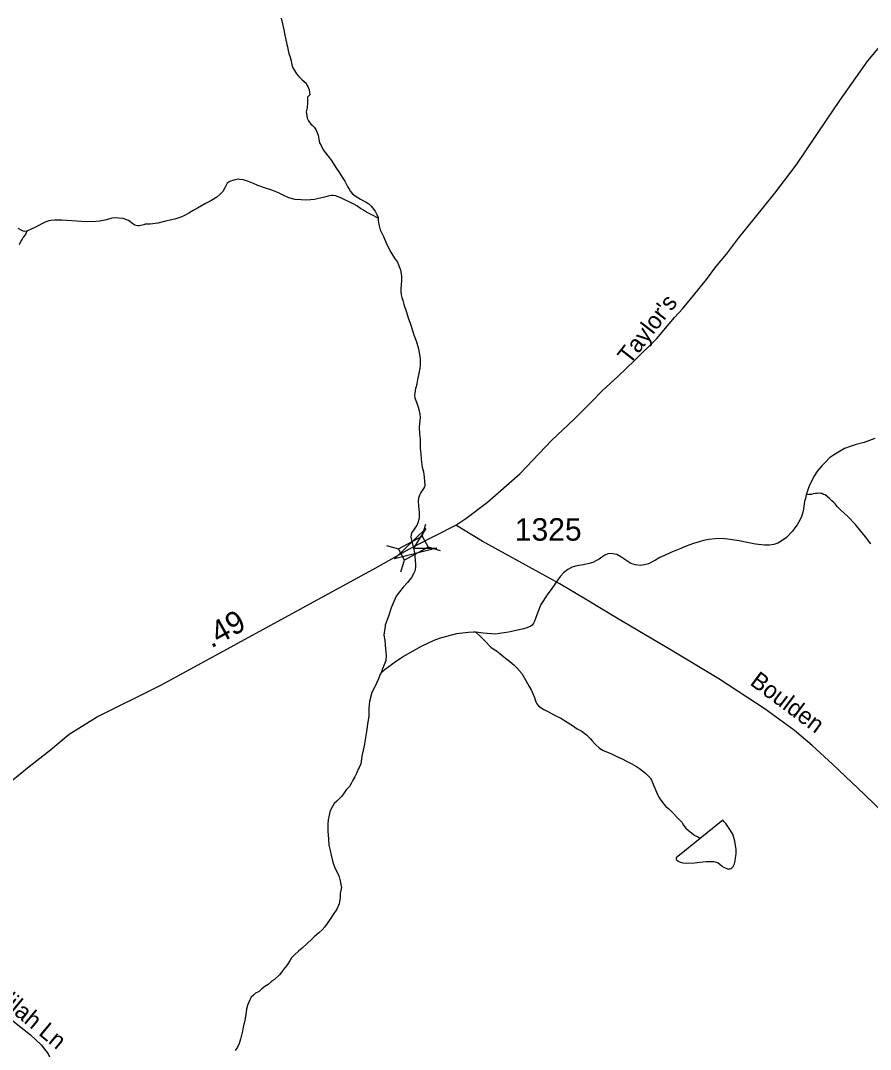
# Model space of a CAD drawing. Extents: x 2220236 to 2384410, y 720751 to 894131.
# Drawn here: x 2276098 to 2280833, y 832849 to 838581 of the extents above; entities that cross this region are included whole.
import ezdxf

# ---------------------------------------------------------------- set-up
doc = ezdxf.new("R2010")
doc.units = 0
for name, color, linetype in [('Exist Hydrographic Creek Single Shore', 7, 'Continuous'), ('Exist Hydrographic Misc Water Feature', 7, 'Continuous'), ('Exist Hydrographic Pond Under 1500 Sq Ft', 7, 'Continuous'), ('Exist Road Non-System Type 51', 7, 'Continuous'), ('Exist Road Non-System Type 51 Label', 7, 'Continuous'), ('Exist Road Secondary Mileage Hundredths English Label', 7, 'Continuous'), ('Exist Road Secondary Structure Standard Bridge Attributed CELL', 7, 'Continuous'), ('Exist Road Secondary Structure Standard Bridge CELL', 7, 'Continuous'), ('Exist Road Secondary Type 51 Attributed', 7, 'Continuous'), ('Exist Road Secondary Type 51 Label', 7, 'Continuous'), ('Exist Road Secondary Type 51 Number Label', 7, 'Continuous')]:
    doc.layers.add(name, color=color, linetype=linetype)

msp = doc.modelspace()

# ---------------------------------------------------------------- linework, layer by layer
at = {"layer": 'Exist Hydrographic Creek Single Shore'}
for points in [[(2277549.2, 838594.9), (2277558, 838563.5), (2277563.9, 838529), (2277568.4, 838509.2), (2277580.6, 838448.9), (2277584.9, 838435.7), (2277589, 838413.7), (2277593.3, 838397.8), (2277599.4, 838377.4), (2277605.6, 838357.5), (2277609.7, 838335.2), (2277615.6, 838318), (2277624.1, 838303.7), (2277634.3, 838285.5), (2277648.4, 838269.7), (2277666.7, 838252), (2277678.6, 838241.9), (2277688.6, 838231.8), (2277694.9, 838220.2), (2277698.7, 838214.6), (2277704.9, 838194.8), (2277709.2, 838166.8), (2277697.1, 838154.6), (2277695.5, 838120.2), (2277693.7, 838100.5), (2277693.9, 838092.3), (2277692.2, 838088.4), (2277690, 838080.3), (2277689.9, 838072.1), (2277690, 838064.5), (2277692.4, 838050.7), (2277694.4, 838038.2), (2277702.6, 838022.6), (2277714.7, 838004.3), (2277725, 837996.6), (2277732.7, 837988.2), (2277742.9, 837974.9), (2277748.9, 837961), (2277755.4, 837942.8), (2277759.6, 837921.4), (2277763.4, 837900.7), (2277771.9, 837885.1), (2277783.9, 837860.9), (2277810.4, 837827.5), (2277830.5, 837801.9), (2277854.6, 837762), (2277870.9, 837737.7), (2277893.1, 837703.8), (2277903.6, 837686.2), (2277919.7, 837656.3), (2277927.9, 837642.4), (2277936.5, 837629.8), (2277947.7, 837615.7), (2277962.2, 837604.6), (2277992.4, 837586.9), (2278008.2, 837577.4), (2278022.5, 837568.9), (2278038.4, 837559.7), (2278050.6, 837547), (2278058.6, 837538), (2278072.7, 837520.3), (2278082.1, 837500.5), (2278089.3, 837483.9), (2278089.2, 837480.6)], [(2278089.2, 837480.6), (2278089.3, 837467.5), (2278093.4, 837446.1), (2278101.7, 837415.8), (2278119.9, 837378.3), (2278140.6, 837330.3), (2278161, 837290.5), (2278181.4, 837258.3), (2278197.6, 837235), (2278205.7, 837215.2), (2278213.8, 837192.7), (2278219.9, 837156.5), (2278220.4, 837132.9), (2278218.6, 837108.9), (2278216.6, 837091), (2278216.9, 837072.9), (2278219.1, 837053.2), (2278221.4, 837039.4), (2278227.3, 837021.2), (2278233.4, 836998.8), (2278247.9, 836956.8), (2278256.5, 836925.5), (2278270.5, 836889.1), (2278280.6, 836855.1), (2278288.9, 836829.7), (2278303.5, 836791.7), (2278313.9, 836752.1), (2278320.1, 836721.4), (2278324.5, 836696.1), (2278324.4, 836673.8), (2278323.5, 836664), (2278322.2, 836645.3), (2278317, 836615.9), (2278309.4, 836581.6), (2278305.3, 836559.4), (2278301.6, 836541.4), (2278298.5, 836531), (2278295.9, 836517.9), (2278294, 836505.5), (2278293.4, 836494), (2278294.8, 836479.3), (2278306.5, 836443.9), (2278312.7, 836427.4), (2278318.9, 836407.6), (2278323.1, 836387.8), (2278324.6, 836369.7), (2278319.7, 836335.4), (2278317.6, 836315.8), (2278320.2, 836279.6), (2278324.5, 836250), (2278324.5, 836219.5), (2278325, 836197.5), (2278327, 836168), (2278329.3, 836137.4), (2278336, 836094), (2278342, 836067.6), (2278346.3, 836038), (2278348.4, 836014), (2278350.6, 835993.6), (2278348.8, 835983.8), (2278342.7, 835974.1), (2278334.9, 835963.5), (2278327.1, 835951.5), (2278321.3, 835937.5), (2278315.3, 835921.2), (2278313, 835903.2), (2278314.4, 835877), (2278318.2, 835839.2), (2278318, 835827.7), (2278318.4, 835813.9), (2278316.1, 835801.5), (2278310.5, 835783.6), (2278304.6, 835768.9), (2278298.9, 835759.2), (2278287, 835741.4), (2278274.9, 835726.9), (2278272.2, 835703), (2278287.4, 835642.2), (2278292.3, 835616.1), (2278298.5, 835553.6), (2278298.8, 835535.5), (2278295.1, 835514.3), (2278289, 835502.9), (2278275.3, 835479.3), (2278253.8, 835451.2), (2278229.6, 835424.5), (2278208.1, 835398.7)], [(2280857.2, 836252.3), (2280797.4, 836229.9), (2280753.3, 836220), (2280719.6, 836209.2), (2280687.5, 836196.8), (2280660, 836180.9), (2280626.1, 836160.3), (2280604.1, 836144.4), (2280582.3, 836121.9), (2280562.5, 836100.3), (2280537, 836072), (2280517, 836041.2), (2280505.4, 836017.8), (2280493.7, 835993.5), (2280485.7, 835973), (2280476, 835945.3), (2280474.9, 835938.8)], [(2280474.9, 835938.8), (2280470.2, 835919.2), (2280466.2, 835901.2), (2280460.8, 835875.1), (2280458.8, 835858.8), (2280453.7, 835834.3), (2280449.1, 835818.9), (2280439.5, 835798.5), (2280424.2, 835771.9), (2280411.7, 835754.8), (2280398.2, 835736.4), (2280364.3, 835701.6), (2280334.7, 835680.3), (2280316.4, 835669.8), (2280294.3, 835663.1), (2280271, 835659.3), (2280242.8, 835659.2), (2280192.7, 835664.2), (2280146.6, 835674.3), (2280100.6, 835683.5), (2280038.8, 835693), (2280000.8, 835696.1), (2279966.7, 835694.5), (2279932.5, 835690.3), (2279903.5, 835684.3), (2279878.7, 835677.3), (2279846.7, 835667.4), (2279805.1, 835652.6), (2279777, 835641), (2279749.2, 835628.5), (2279721.4, 835618.2), (2279685.6, 835601.9), (2279659.5, 835590), (2279635.9, 835575.7), (2279615.7, 835565.6), (2279596.1, 835555.2), (2279574, 835549.1), (2279551.9, 835544.6), (2279524.1, 835548.5), (2279498.1, 835556.6), (2279469.9, 835575.9), (2279441.8, 835593.8), (2279419.7, 835605.8), (2279397.5, 835611.1), (2279383.5, 835613.1), (2279369.6, 835610.7), (2279353.4, 835602.9), (2279335.8, 835591.1), (2279321.8, 835580.6), (2279306.2, 835572.7), (2279286, 835562.6), (2279266.2, 835556.5), (2279234.2, 835549.6), (2279208.2, 835545.2), (2279190.4, 835541.6), (2279170.3, 835535.5), (2279146.4, 835522.9), (2279122.4, 835504.3), (2279106.6, 835486.6), (2279095.1, 835470.5), (2279057.6, 835418.1), (2279032, 835381.6), (2278996.4, 835327.5), (2278978.8, 835285.3), (2278967.2, 835249.4), (2278961.7, 835235.4), (2278955.2, 835223.4), (2278947.8, 835212.8), (2278939.8, 835207.4), (2278917.6, 835198.6), (2278899.5, 835192.5), (2278841.8, 835179.9), (2278815.8, 835174.5), (2278791.7, 835169.4), (2278766.1, 835165.7), (2278746, 835162.8), (2278724.1, 835164.9), (2278698.2, 835167.1), (2278675.9, 835168.6), (2278649.8, 835172.4), (2278635, 835173.3)], [(2280834.3, 835666.6), (2280804.3, 835705.6), (2280755.7, 835767.3), (2280749.6, 835773.3), (2280707.2, 835819.2), (2280667, 835854.4), (2280646.4, 835874.5), (2280636.5, 835888.8), (2280628.5, 835896.2), (2280618.2, 835906.3), (2280604.3, 835918.1), (2280590.8, 835929.8), (2280580.1, 835938.2), (2280572, 835941.7), (2280562.3, 835946.1), (2280555.7, 835946.9), (2280547.9, 835948.1), (2280536.1, 835947.3), (2280526.2, 835945.9), (2280514, 835943.9), (2280504.1, 835941.4), (2280490.3, 835940.1), (2280474.9, 835938.8)], [(2278208.1, 835398.7), (2278190.5, 835374.4), (2278163, 835310.4), (2278149.3, 835268), (2278129.8, 835213.3), (2278129.7, 835207.8), (2278122.4, 835157.7), (2278126.7, 835127.5), (2278128.8, 835101.8), (2278131, 835081.5), (2278133.2, 835061.7), (2278135.4, 835043.6), (2278133.6, 835015.8), (2278123.9, 834991.4), (2278114.2, 834969.3), (2278105.9, 834948.2)], [(2278635, 835173.3), (2278621.9, 835174.6), (2278594, 835171.9), (2278560.2, 835169.3), (2278526, 835165.1), (2278436.3, 835140.7), (2278400.6, 835128.3), (2278329, 835093.7), (2278241.4, 835043.1), (2278213.5, 835026.3), (2278187.5, 835008.1), (2278163.9, 834992.2), (2278142.2, 834975.3), (2278126.2, 834963.5), (2278116.2, 834955.5), (2278105.9, 834948.2)], [(2278105.9, 834948.2), (2278102.1, 834939.4), (2278092.7, 834913.3), (2278072.9, 834873.4), (2278055.4, 834837), (2278041.9, 834787.1), (2278038.2, 834750.5), (2278038.4, 834729.1), (2278038.5, 834704.5), (2278032.7, 834675.1), (2278025.3, 834620.2), (2278015.6, 834564.6), (2278013.7, 834550.9), (2277998.5, 834482.3), (2277992.7, 834440.5), (2277985.1, 834420.3), (2277979, 834410.6), (2277973.4, 834395.9), (2277967.3, 834383.6), (2277959.7, 834368.3), (2277949.8, 834349.5), (2277939.6, 834331.7), (2277930.1, 834313.8), (2277912.3, 834295.5), (2277896.4, 834273.5), (2277886.6, 834259), (2277858.9, 834233.3), (2277845.1, 834218.8), (2277837, 834206.9), (2277827.5, 834189), (2277821.2, 834172.8), (2277817.6, 834154.8), (2277811.8, 834128.7), (2277810, 834106.4), (2277810.5, 834084.4), (2277810.4, 834062.1), (2277810.7, 834044.1), (2277812.8, 834020.4), (2277815.1, 833986.6), (2277823.3, 833958.5), (2277827.7, 833932.2), (2277835.6, 833900.9), (2277842.1, 833881.1), (2277850.4, 833857.3), (2277864.6, 833829.1), (2277872.8, 833810.9), (2277878.9, 833789.5), (2277883, 833768.7), (2277885.3, 833751.6), (2277879.3, 833717.3), (2277877.9, 833695), (2277872.3, 833660.7), (2277860.2, 833630.8), (2277838.5, 833600.7), (2277822.9, 833574.8), (2277793.2, 833532.1), (2277777.4, 833516), (2277759.7, 833498.4), (2277734, 833476), (2277717.9, 833461.5), (2277696.2, 833441.3), (2277666.4, 833413.4), (2277646.4, 833397.4), (2277624.6, 833376.5), (2277606.9, 833358.9), (2277599.1, 833346.6), (2277590.9, 833332), (2277579.4, 833314.2), (2277561.6, 833292.6), (2277559.5, 833288.3), (2277540, 833265.8), (2277511.9, 833239.5), (2277495.9, 833227.3), (2277476.6, 833211.3), (2277458.3, 833199.6), (2277442.6, 833186.8), (2277428.6, 833174.6), (2277416.9, 833166.7), (2277406.7, 833162.9), (2277395, 833152.4), (2277383.3, 833140.5), (2277375.1, 833126.5), (2277363.4, 833100.5), (2277355.7, 833076.1), (2277353.9, 833054.2), (2277351.9, 833034.5), (2277346.4, 833008.4), (2277342.4, 832990.4), (2277338.8, 832972.5), (2277335, 832950.2), (2277329, 832928.4), (2277323, 832906.2), (2277315.3, 832881.8), (2277305.7, 832861.6), (2277293.8, 832843.8)]]:
    msp.add_lwpolyline(points, dxfattribs=at)
at = {"layer": 'Exist Hydrographic Misc Water Feature'}
for points in [[(2278089.2, 837480.6), (2278055.2, 837499.4), (2278025, 837514.8), (2278008.8, 837524.9), (2277991, 837535.1), (2277970.9, 837548.7), (2277954.7, 837558.9), (2277932.7, 837570.1), (2277908.6, 837580.5), (2277886.2, 837592.4), (2277854.3, 837605.2), (2277840.3, 837607.1), (2277830.4, 837607.4), (2277818.3, 837605.3), (2277804.1, 837601.3), (2277790.5, 837596.7), (2277774.4, 837593.1), (2277751, 837587.7), (2277734.5, 837584.7), (2277690.8, 837580.7), (2277660.7, 837582.3), (2277628.6, 837585.3), (2277592.4, 837593.6), (2277560.2, 837609), (2277534.2, 837621), (2277498.1, 837636.5), (2277462, 837647.8), (2277419.6, 837663.4), (2277395.6, 837673.8), (2277367.9, 837685.2), (2277339.9, 837694.6), (2277317.3, 837696.7), (2277309.8, 837696.9), (2277295.7, 837694.9), (2277285.8, 837692.4), (2277279.8, 837690.3), (2277267.9, 837686.3), (2277259.7, 837682.5), (2277249.7, 837676.1), (2277244.3, 837668.1), (2277236, 837650.2), (2277224.1, 837629.8), (2277208.7, 837612), (2277190.7, 837597.7), (2277158.7, 837577), (2277127.3, 837561.3), (2277105, 837548.6), (2277083.5, 837536.9), (2277059.2, 837522.6), (2277035.6, 837508.4), (2277007.8, 837494.2), (2276989.9, 837485.4), (2276957.9, 837475.6), (2276906.1, 837463.5), (2276862, 837452.9), (2276820.2, 837447.9), (2276792.3, 837446.2), (2276784.4, 837443.7), (2276758.3, 837437.7), (2276748.5, 837437.9), (2276734.5, 837441.5), (2276722.5, 837449.3), (2276699.9, 837466.8), (2276669, 837478.3), (2276646.1, 837481), (2276628.1, 837482.4), (2276606, 837480.2), (2276576, 837472), (2276540.1, 837463.6), (2276496.4, 837460.5), (2276436.4, 837462.4), (2276328.3, 837469.6), (2276306.4, 837469.4), (2276286.7, 837468.8), (2276267.3, 837467.6), (2276256.1, 837465.5), (2276238.2, 837459.3), (2276212.4, 837446.7), (2276192.5, 837436.3), (2276176.9, 837428.4), (2276156.7, 837418.4), (2276140.8, 837412.1), (2276133.5, 837408)], [(2276133.5, 837408), (2276132.9, 837408), (2276120.4, 837406.7), (2276112.6, 837408.5), (2276104.8, 837411.9), (2276084.7, 837423.8)], [(2276133.5, 837408), (2276124.6, 837389.5), (2276113.2, 837374), (2276106.4, 837364.3), (2276101.3, 837355.6), (2276089.7, 837331.9)], [(2278635, 835173.3), (2278662.1, 835148.2), (2278684.3, 835126.4), (2278718.6, 835091.2), (2278730.9, 835081.2), (2278748.7, 835069.3), (2278767.1, 835055.1), (2278791, 835037.3), (2278823.2, 835009.7), (2278845.5, 834991.9), (2278863.5, 834976.1), (2278890.1, 834944.4), (2278912.2, 834904.5), (2278930.5, 834871.4), (2278944.8, 834848.8), (2278952.7, 834831.5), (2278961.4, 834810), (2278967.2, 834790.9), (2278969.1, 834785.3), (2278974.8, 834774.3), (2278983.4, 834763.7), (2278997.6, 834751.9), (2279013.8, 834743.4), (2279039.8, 834729.7), (2279075.8, 834709.9), (2279107.9, 834694.5), (2279142.2, 834672.5), (2279172.3, 834653.2), (2279198.5, 834635.2), (2279224.5, 834621.6), (2279250.6, 834601.3), (2279271.2, 834582.2), (2279283.1, 834567.9), (2279301.3, 834547.8), (2279321.6, 834528.7), (2279339.7, 834516.8), (2279361.5, 834506.6), (2279385.6, 834498.5), (2279401.8, 834491), (2279423.9, 834479), (2279449.6, 834468.6), (2279473.9, 834455.7), (2279499.9, 834442), (2279528.4, 834426), (2279546.5, 834414.2), (2279562.7, 834402.3), (2279580.7, 834386.2), (2279591, 834377.2), (2279604.8, 834362.8), (2279606.7, 834358.8), (2279612.7, 834348.8), (2279625.2, 834317.4), (2279641.6, 834283.3), (2279655.7, 834251.2), (2279682.1, 834215.2), (2279692.4, 834203.5), (2279708.2, 834191.7), (2279732.6, 834168.2), (2279754.8, 834144.2), (2279776.9, 834120.7), (2279781.1, 834114.8), (2279791.2, 834099.1), (2279803.4, 834082.5), (2279817.2, 834070.7), (2279837.5, 834054.5), (2279845.6, 834048.8), (2279853.7, 834041.1), (2279859.5, 834039.3), (2279871.5, 834033.5), (2279880, 834029.1), (2279884.5, 834024.1)]]:
    msp.add_lwpolyline(points, dxfattribs=at)
at = {"layer": 'Exist Hydrographic Pond Under 1500 Sq Ft'}
msp.add_lwpolyline([(2279884.5, 834024.1), (2279751, 833916.3), (2279750.6, 833913), (2279751.2, 833908.7), (2279752.5, 833905.4), (2279754, 833903.1), (2279758.9, 833900.4), (2279765.7, 833896.3), (2279773.9, 833893.5), (2279781, 833891.1), (2279788.2, 833889.3), (2279809.1, 833886.2), (2279853.1, 833888.6), (2279882.7, 833892.9), (2279916.9, 833895.5), (2279931, 833896.2), (2279940.9, 833896), (2279946.8, 833895.8), (2279958.9, 833896.2), (2279966.1, 833895.4), (2279973.9, 833892.6), (2279985, 833888.5), (2279995, 833880.1), (2280005, 833872.3), (2280011.1, 833867.3), (2280019.9, 833862.2), (2280027, 833858.7), (2280033.5, 833857), (2280039.4, 833854.5), (2280045.3, 833855.1), (2280049.2, 833855), (2280055.2, 833857.5), (2280061.2, 833860.7), (2280068.5, 833868.7), (2280075.1, 833883.3), (2280079, 833898), (2280081.7, 833916), (2280083.8, 833938.9), (2280084.3, 833963.5), (2280076.4, 834009.6), (2280065.4, 834049.2), (2280041.9, 834086.4), (2280026.9, 834109), (2280016.9, 834117.4), (2280010.9, 834126.4), (2279884.5, 834024.1)], dxfattribs=at)
at = {"layer": 'Exist Road Non-System Type 51'}
msp.add_lwpolyline([(2275476.5, 833691.2), (2275573.1, 833629.7), (2275618.8, 833592.8), (2275639.8, 833562.9), (2275658.3, 833530.4), (2275666.5, 833508.4), (2275692.5, 833425.9), (2275718.9, 833364.4), (2275741.7, 833313.4), (2275811.9, 833213.3), (2275848.8, 833171.1), (2275889.2, 833143), (2275924.3, 833113.1), (2275966.3, 833079.5), (2276092, 832979.6), (2276153.4, 832930.4), (2276213.1, 832875.9), (2276250.9, 832825), (2276280.8, 832763.5), (2276293, 832710.8), (2276319, 832568.9), (2276324.5, 832468.3)], dxfattribs=at)
at = {"layer": 'Exist Road Secondary Structure Standard Bridge Attributed CELL'}
msp.add_lwpolyline([(2278417.4, 835641.7), (2278180.6, 835583.5), (2278356.5, 835752.3), (2278287.4, 835642.2)], close=True, dxfattribs=at)
at = {"layer": 'Exist Road Secondary Structure Standard Bridge CELL'}
for p, q in [((2278336, 835709.3), (2278355.6, 835775.5)), ((2278136.9, 835657.1), (2278203, 835637.5)), ((2278368.9, 835648.7), (2278435.1, 835629.1)), ((2278217.1, 835509.3), (2278236.7, 835575.4))]:
    msp.add_line(p, q, dxfattribs=at)
msp.add_lwpolyline([(2278203, 835637.5), (2278335.8, 835709.6), (2278369.5, 835647.6), (2278236.7, 835575.4)], close=True, dxfattribs=at)
at = {"layer": 'Exist Road Secondary Type 51 Attributed'}
for points in [[(2278522.7, 835771), (2278578.9, 835807.9), (2278700.1, 835897.5), (2278879.1, 836055.5), (2279058.3, 836243.6), (2279179.5, 836359.6), (2279277.8, 836458), (2279340.1, 836521.2), (2279424.4, 836598.6), (2279519.2, 836689.9), (2279642.8, 836809.3), (2279740.6, 836927.4), (2279788, 836977.8), (2279847.3, 837050.4), (2279918.6, 837138.9), (2279971.8, 837209.3), (2280031.1, 837280.3), (2280097.8, 837369.9), (2280185.6, 837477.1), (2280299.7, 837619.4), (2280418.2, 837775.3), (2280587.8, 838026.8), (2280662.9, 838135.6), (2280818.6, 838356.9), (2280923.4, 838483.9)], [(2278265.3, 835637.4), (2278299.2, 835656.2), (2278522.7, 835771)], [(2281094.9, 833983.9), (2280800.2, 834270.2), (2280620.5, 834439.3), (2280508.8, 834543.1), (2280409.6, 834627), (2280246, 834744.2), (2279987.1, 834914.6), (2279722.3, 835073), (2279423.5, 835250.9), (2279254.6, 835352.7), (2279097.6, 835445.9), (2278817.7, 835598.8), (2278670.2, 835681.4), (2278522.7, 835771)], [(2276044.6, 834343.1), (2276146.4, 834425.7), (2276264.1, 834518.8), (2276369.4, 834604.9), (2276521.3, 834699.8), (2276882.2, 834880.7), (2278076.5, 835532.3), (2278265.3, 835637.4)]]:
    msp.add_lwpolyline(points, dxfattribs=at)

# ---------------------------------------------------------------- texts
at = {"layer": 'Exist Road Non-System Type 51 Label'}
msp.add_text('Delilah Ln', height=95, rotation=320.32628, dxfattribs=at).set_placement((2275867.1, 833205))
at = {"layer": 'Exist Road Secondary Mileage Hundredths English Label'}
msp.add_text('.49', height=125, rotation=29.07372, dxfattribs=at).set_placement((2277160.3, 835082.4))
at = {"layer": 'Exist Road Secondary Type 51 Label'}
for s, rotation, p in [("Taylor's", 52.00603, (2279491, 836661.1)), ('Boulden', 323.2169, (2280156, 834885.4))]:
    msp.add_text(s, height=95, rotation=rotation, dxfattribs=at).set_placement(p)
at = {"layer": 'Exist Road Secondary Type 51 Number Label'}
msp.add_text('1325', height=125, dxfattribs=at).set_placement((2278851.7, 835684))

doc.saveas('drawing.dxf')
